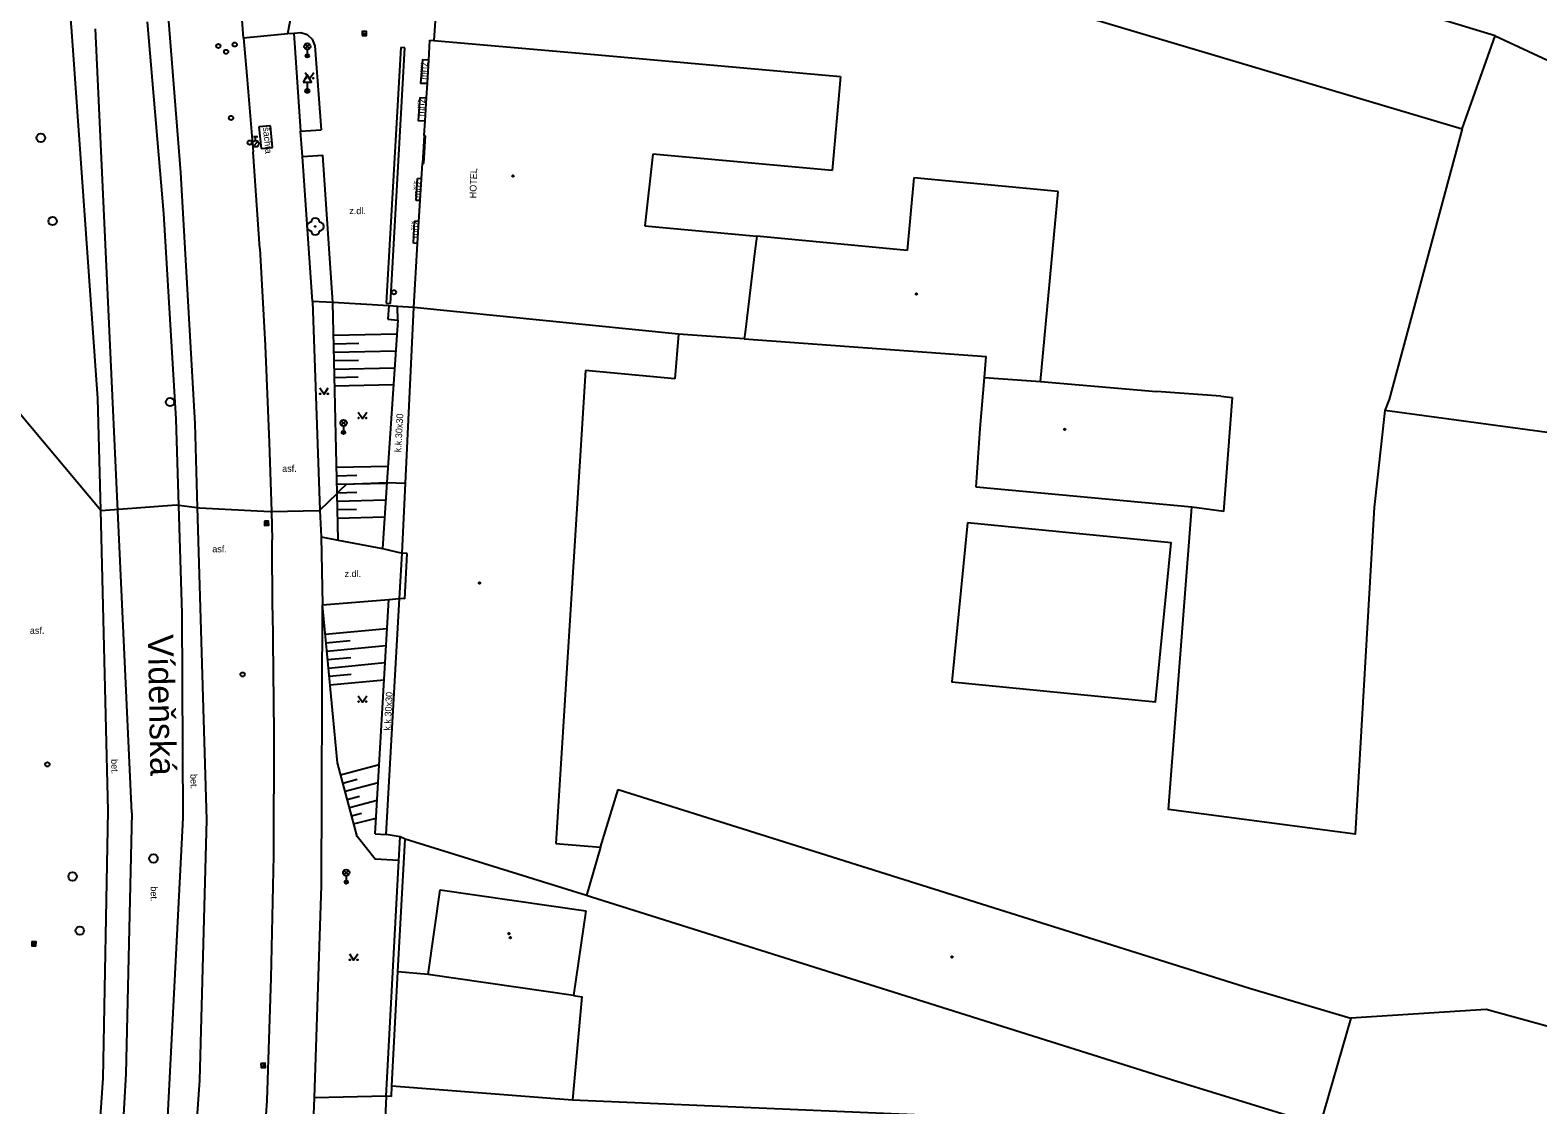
# Model space of a CAD drawing. Extents: x -599770 to -598493, y -1162076 to -1159209.
# Drawn here: x -599208.7 to -599119.5, y -1161707.9 to -1161644.3 of the extents above; entities that cross this region are included whole.
import ezdxf

# ---------------------------------------------------------------- set-up
doc = ezdxf.new("R2010")
doc.units = 0
doc.layers.add('Podklad', color=7, linetype='Continuous')

msp = doc.modelspace()

# ---------------------------------------------------------------- linework, layer by layer
at = {"layer": 'Podklad'}
for p, q in [((-599189.035, -1161644.52), (-599188.785, -1161644.52)), ((-599192.413, -1161645.41), (-599192.148, -1161645.145)), ((-599192.413, -1161645.145), (-599192.148, -1161645.41)), ((-599192.28, -1161645.465), (-599192.28, -1161645.84)), ((-599192.28, -1161647.401), (-599192.28, -1161647.91)), ((-599192.405, -1161647.91), (-599192.155, -1161647.91)), ((-599195.469, -1161651.176), (-599195.204, -1161650.911)), ((-599195.465, -1161650.602), (-599195.215, -1161650.602)), ((-599195.34, -1161650.852), (-599195.34, -1161650.602)), ((-599190.273, -1161667.68), (-599190.008, -1161667.415)), ((-599190.273, -1161667.415), (-599190.008, -1161667.68)), ((-599190.14, -1161667.735), (-599190.14, -1161668.11)), ((-599194.695, -1161673.355), (-599194.685, -1161673.605)), ((-599190.113, -1161694.27), (-599189.848, -1161694.005)), ((-599190.113, -1161694.005), (-599189.848, -1161694.27)), ((-599189.98, -1161694.325), (-599189.98, -1161694.7)), ((-599208.445, -1161698.215), (-599208.455, -1161698.465)), ((-599194.895, -1161705.415), (-599194.885, -1161705.665))]:
    msp.add_line(p, q, dxfattribs=at)
for points in [[(-599206.2, -1161644.39), (-599207.378, -1161630.142), (-599207.63, -1161627.1), (-599207.39, -1161627.08), (-599207.41, -1161626.82), (-599207.47, -1161626.19), (-599208.16, -1161618.96)], [(-599122.04, -1161644.65), (-599126.65, -1161643.26), (-599138.02, -1161639.96), (-599156.91, -1161636.16), (-599171.54, -1161634.28), (-599178.8, -1161634.06)], [(-599201.02, -1161637.05), (-599199.77, -1161652.74), (-599198.94, -1161667.57), (-599198.793, -1161672.546), (-599198.25, -1161691.01)], [(-599196.05, -1161644.77), (-599196.64, -1161636.88)], [(-599193.44, -1161644.52), (-599192.01, -1161637.19)], [(-599184.33, -1161637.83), (-599177.67, -1161638.27), (-599155.14, -1161640.88), (-599124, -1161650.15)], [(-599184.58, -1161641.71), (-599184.8, -1161644.93)], [(-599201.76, -1161643.83), (-599200.78, -1161655.17), (-599200.06, -1161667.33)], [(-599204.06, -1161690.48), (-599204.497, -1161672.698), (-599204.66, -1161666.1), (-599206.2, -1161644.39)], [(-599202.66, -1161690.61), (-599204.81, -1161644.25)], [(-599196.05, -1161644.77), (-599193.44, -1161644.52), (-599193.08, -1161644.49)], [(-599196.05, -1161644.77), (-599195.85, -1161647.02), (-599195.49, -1161651.51)], [(-599193.08, -1161644.49), (-599192.67, -1161644.45), (-599192.29, -1161644.58), (-599191.99, -1161644.86), (-599191.84, -1161645.24)], [(-599193.08, -1161644.49), (-599192.68, -1161650.3)], [(-599124, -1161650.15), (-599122.04, -1161644.65)], [(-599122.04, -1161644.65), (-599056.56, -1161675.08)], [(-599191.84, -1161645.24), (-599191.47, -1161650.22)], [(-599186.76, -1161645.34), (-599187.62, -1161660.46)], [(-599187.37, -1161660.49), (-599186.51, -1161645.37)], [(-599186.51, -1161645.37), (-599186.76, -1161645.34)], [(-599185.37, -1161650.55), (-599185.32, -1161649.68), (-599185.23, -1161648.32), (-599185.18, -1161647.46), (-599185.1, -1161646.1), (-599185.03, -1161644.91)], [(-599185.03, -1161644.91), (-599184.8, -1161644.93), (-599175.96, -1161645.71), (-599160.76, -1161647.06)], [(-599185.1, -1161646.1), (-599185.47, -1161646.08), (-599185.58, -1161647.45), (-599185.18, -1161647.46)], [(-599192.4, -1161646.815), (-599192.15, -1161647.19), (-599191.9, -1161646.815)], [(-599160.76, -1161647.06), (-599161.24, -1161652.61)], [(-599185.63, -1161648.3), (-599185.73, -1161649.67), (-599185.32, -1161649.68)], [(-599185.63, -1161648.3), (-599185.23, -1161648.32)], [(-599194.46, -1161649.98), (-599195.14, -1161650.04)], [(-599195.14, -1161650.04), (-599195.01, -1161651.31)], [(-599194.33, -1161651.25), (-599194.46, -1161649.98)], [(-599192.68, -1161650.3), (-599191.47, -1161650.22)], [(-599192.57, -1161651.8), (-599192.68, -1161650.3)], [(-599185.37, -1161650.55), (-599185.47, -1161652.2)], [(-599185.4, -1161652.2), (-599185.3, -1161650.56)], [(-599185.4, -1161652.2), (-599185.3, -1161650.56)], [(-599185.3, -1161650.56), (-599185.37, -1161650.55)], [(-599124, -1161650.15), (-599128.3, -1161666.16), (-599128.57, -1161666.81)], [(-599195.09, -1161657.24), (-599195.49, -1161651.51)], [(-599195.01, -1161651.31), (-599194.33, -1161651.25)], [(-599192.57, -1161651.8), (-599191.37, -1161651.72)], [(-599191.98, -1161660.37), (-599192.57, -1161651.8)], [(-599190.78, -1161660.42), (-599191.37, -1161651.72)], [(-599171.85, -1161651.66), (-599172.33, -1161655.89)], [(-599161.24, -1161652.61), (-599171.85, -1161651.66)], [(-599185.99, -1161660.72), (-599185.76, -1161656.93), (-599185.68, -1161655.63), (-599185.6, -1161654.4), (-599185.52, -1161653.11), (-599185.47, -1161652.2)], [(-599185.4, -1161652.2), (-599185.47, -1161652.2)], [(-599185.85, -1161654.39), (-599185.77, -1161653.1)], [(-599185.52, -1161653.11), (-599185.77, -1161653.1)], [(-599156.41, -1161653.06), (-599156.81, -1161657.34)], [(-599147.88, -1161653.86), (-599156.41, -1161653.06)], [(-599185.6, -1161654.4), (-599185.85, -1161654.39)], [(-599148.93, -1161665.09), (-599147.88, -1161653.86)], [(-599186, -1161656.92), (-599185.95, -1161655.61)], [(-599185.68, -1161655.63), (-599185.95, -1161655.61)], [(-599172.33, -1161655.89), (-599165.7, -1161656.51)], [(-599195.09, -1161657.24), (-599194.77, -1161662.97), (-599194.53, -1161668.71), (-599194.4, -1161672.79)], [(-599185.76, -1161656.93), (-599186, -1161656.92)], [(-599165.7, -1161656.51), (-599165.81, -1161657.38)], [(-599156.81, -1161657.34), (-599165.7, -1161656.51)], [(-599165.81, -1161657.38), (-599166.39, -1161662.18)], [(-599191.98, -1161660.37), (-599191.535, -1161672.714), (-599191.46, -1161674.28), (-599191.39, -1161678.31)], [(-599190.78, -1161660.42), (-599191.98, -1161660.37)], [(-599185.99, -1161660.72), (-599186.95, -1161660.66), (-599187.46, -1161660.63), (-599190.78, -1161660.42)], [(-599190.52, -1161671.72), (-599190.78, -1161660.42)], [(-599187.62, -1161660.46), (-599187.37, -1161660.49)], [(-599187.46, -1161660.63), (-599187.51, -1161661.41)], [(-599186.93, -1161661.47), (-599186.95, -1161660.66)], [(-599186.68, -1161675.25), (-599186.48, -1161671.1), (-599185.99, -1161660.72)], [(-599170.34, -1161662.3), (-599185.99, -1161660.72)], [(-599187.51, -1161661.41), (-599186.93, -1161661.47), (-599187.58, -1161671.07)], [(-599190.74, -1161662.36), (-599186.98, -1161662.28)], [(-599170.34, -1161662.3), (-599170.54, -1161664.93)], [(-599166.44, -1161662.58), (-599170.34, -1161662.3)], [(-599166.39, -1161662.18), (-599166.44, -1161662.58)], [(-599166.44, -1161662.58), (-599152.14, -1161663.61)], [(-599190.72, -1161662.86), (-599189.24, -1161662.83)], [(-599190.71, -1161663.36), (-599187.05, -1161663.28)], [(-599190.7, -1161663.86), (-599189.26, -1161663.83)], [(-599190.69, -1161664.36), (-599187.12, -1161664.28)], [(-599152.24, -1161664.86), (-599152.14, -1161663.61)], [(-599190.68, -1161664.86), (-599189.27, -1161664.83)], [(-599190.67, -1161665.36), (-599187.19, -1161665.28)], [(-599175.84, -1161664.45), (-599177.59, -1161692.42)], [(-599170.54, -1161664.93), (-599175.84, -1161664.45)], [(-599152.49, -1161667.88), (-599152.24, -1161664.86)], [(-599152.24, -1161664.86), (-599148.93, -1161665.09)], [(-599148.93, -1161665.09), (-599142.07, -1161665.68)], [(-599210.068, -1161666.039), (-599204.497, -1161672.698), (-599204.471, -1161672.73), (-599200.04, -1161672.394), (-599198.793, -1161672.546), (-599198.661, -1161672.562)], [(-599191.54, -1161665.475), (-599191.29, -1161665.85), (-599191.04, -1161665.475)], [(-599138.27, -1161665.96), (-599142.07, -1161665.68)], [(-599138.27, -1161665.96), (-599137.57, -1161666.04)], [(-599138.09, -1161672.79), (-599137.57, -1161666.04)], [(-599189.27, -1161666.905), (-599189.02, -1161667.28), (-599188.77, -1161666.905)], [(-599128.57, -1161666.81), (-599129.19, -1161672.54)], [(-599052.52, -1161695.04), (-599080.15, -1161685.08), (-599094.96, -1161677.01), (-599107.79, -1161672.38), (-599110.97, -1161669.2), (-599128.57, -1161666.81)], [(-599200.06, -1161667.33), (-599199.7, -1161678.81), (-599199.65, -1161690.89)], [(-599152.73, -1161671.34), (-599152.49, -1161667.88)], [(-599190.56, -1161670.17), (-599187.51, -1161670.1)], [(-599190.55, -1161670.67), (-599189.35, -1161670.64)], [(-599190.54, -1161671.17), (-599187.58, -1161671.1)], [(-599190.52, -1161671.72), (-599190.348, -1161671.55), (-599189.966, -1161671.175), (-599187.58, -1161671.07), (-599186.48, -1161671.1)], [(-599187.58, -1161671.07), (-599187.84, -1161674.98)], [(-599139.98, -1161672.52), (-599152.73, -1161671.34)], [(-599191.535, -1161672.714), (-599190.52, -1161671.72)], [(-599190.53, -1161671.67), (-599189.36, -1161671.64)], [(-599190.46, -1161674.47), (-599190.52, -1161671.72)], [(-599190.51, -1161672.17), (-599187.65, -1161672.1)], [(-599198.661, -1161672.562), (-599194.483, -1161672.79), (-599194.4, -1161672.79)], [(-599194.4, -1161672.79), (-599191.575, -1161672.715), (-599191.535, -1161672.714)], [(-599194.4, -1161672.79), (-599194.35, -1161674.45)], [(-599190.5, -1161672.67), (-599189.37, -1161672.64)], [(-599190.49, -1161673.17), (-599187.71, -1161673.1)], [(-599129.19, -1161672.54), (-599130.31, -1161691.86), (-599141.35, -1161690.4), (-599139.98, -1161672.52)], [(-599138.09, -1161672.79), (-599139.98, -1161672.52)], [(-599153.25, -1161673.45), (-599154.17, -1161682.85), (-599142.13, -1161684.03), (-599141.2, -1161674.64), (-599153.25, -1161673.45)], [(-599194.34, -1161678.61), (-599194.35, -1161674.45)], [(-599191.46, -1161674.28), (-599190.46, -1161674.47), (-599187.84, -1161674.98), (-599186.68, -1161675.25)], [(-599186.82, -1161677.93), (-599186.68, -1161675.25)], [(-599186.38, -1161675.26), (-599186.68, -1161675.25)], [(-599186.52, -1161677.95), (-599186.38, -1161675.26)], [(-599194.34, -1161678.61), (-599194.26, -1161685.86), (-599194.29, -1161693.12), (-599194.43, -1161700.37), (-599194.68, -1161707.62)], [(-599191.86, -1161707.46), (-599191.44, -1161694.9), (-599191.39, -1161678.31)], [(-599191.39, -1161678.31), (-599187.47, -1161677.98), (-599186.82, -1161677.93)], [(-599190.5, -1161687.64), (-599191.39, -1161678.31)], [(-599188.26, -1161691.84), (-599187.47, -1161677.98)], [(-599186.79, -1161692.03), (-599187.61, -1161691.88), (-599186.82, -1161677.93)], [(-599186.52, -1161677.95), (-599186.82, -1161677.93)], [(-599191.22, -1161680.04), (-599187.57, -1161679.7)], [(-599191.18, -1161680.54), (-599189.75, -1161680.41)], [(-599191.13, -1161681.04), (-599187.63, -1161680.71)], [(-599191.08, -1161681.54), (-599189.71, -1161681.41)], [(-599191.03, -1161682.04), (-599187.69, -1161681.72)], [(-599190.99, -1161682.53), (-599189.68, -1161682.41)], [(-599190.94, -1161683.03), (-599187.74, -1161682.73)], [(-599189.27, -1161683.675), (-599189.02, -1161684.05), (-599188.77, -1161683.675)], [(-599189.34, -1161692), (-599190.5, -1161687.64)], [(-599190.31, -1161688.36), (-599188.03, -1161687.75)], [(-599190.18, -1161688.84), (-599189.33, -1161688.62)], [(-599190.05, -1161689.33), (-599188.09, -1161688.81)], [(-599174.94, -1161692.63), (-599173.89, -1161689.23)], [(-599173.89, -1161689.23), (-599136.56, -1161700.98)], [(-599189.92, -1161689.81), (-599189.2, -1161689.62)], [(-599189.79, -1161690.29), (-599188.15, -1161689.86)], [(-599208.25, -1161748.9), (-599205.72, -1161726.13), (-599204.36, -1161706.29), (-599204.06, -1161690.48)], [(-599199.65, -1161690.89), (-599201.14, -1161720.13), (-599204.26, -1161749.68)], [(-599202.66, -1161690.61), (-599203.02, -1161706.04), (-599203.8, -1161719.92)], [(-599198.25, -1161691.01), (-599198.65, -1161706.41), (-599200.08, -1161726.7), (-599202.87, -1161749.88)], [(-599189.67, -1161690.78), (-599189.07, -1161690.62)], [(-599189.54, -1161691.26), (-599188.21, -1161690.91)], [(-599186.87, -1161693.43), (-599188.26, -1161693.35), (-599189.34, -1161692)], [(-599188.26, -1161691.84), (-599187.61, -1161691.88)], [(-599187.61, -1161707.36), (-599186.87, -1161693.43), (-599186.79, -1161692.03)], [(-599186.5, -1161692.16), (-599186.79, -1161692.03)], [(-599187.31, -1161707.38), (-599187.28, -1161706.75), (-599186.92, -1161700.01), (-599186.5, -1161692.16)], [(-599175.78, -1161695.49), (-599186.5, -1161692.16)], [(-599177.59, -1161692.42), (-599174.94, -1161692.63)], [(-599174.94, -1161692.63), (-599175.78, -1161695.49)], [(-599185.14, -1161700.17), (-599184.43, -1161695.16)], [(-599184.43, -1161695.16), (-599175.82, -1161696.39)], [(-599175.48, -1161695.58), (-599175.78, -1161695.49)], [(-599140.8, -1161706.51), (-599175.48, -1161695.58)], [(-599175.82, -1161696.39), (-599176.54, -1161701.4)], [(-599189.79, -1161698.945), (-599189.54, -1161699.32), (-599189.29, -1161698.945)], [(-599185.14, -1161700.17), (-599186.92, -1161700.01)], [(-599176.54, -1161701.4), (-599185.14, -1161700.17)], [(-599176.54, -1161701.4), (-599176.04, -1161701.48), (-599176.6, -1161707.57)], [(-599136.56, -1161700.98), (-599130.58, -1161702.75)], [(-599187.28, -1161706.75), (-599176.6, -1161707.57), (-599150.86, -1161708.67), (-599145.1, -1161709.27), (-599139.09, -1161710.79), (-599133.76, -1161712.74), (-599134.09, -1161714.52), (-599130.62, -1161714.94), (-599125.97, -1161714.69), (-599122.16, -1161713.59), (-599117.67, -1161711.13), (-599116.14, -1161708.76), (-599116.14, -1161705.71), (-599118.85, -1161703.26), (-599122.58, -1161702.24), (-599130.58, -1161702.75)], [(-599130.58, -1161702.75), (-599132.41, -1161709.1)], [(-599132.41, -1161709.1), (-599140.8, -1161706.51)], [(-599194.68, -1161707.62), (-599195.02, -1161712.81), (-599195.38, -1161717.99)], [(-599192.07, -1161712.89), (-599191.86, -1161707.46)], [(-599187.61, -1161707.36), (-599191.86, -1161707.46)], [(-599187.61, -1161707.36), (-599187.78, -1161710.84)], [(-599187.31, -1161707.38), (-599187.61, -1161707.36)]]:
    msp.add_lwpolyline(points, dxfattribs=at)
for points in [[(-599189.035, -1161644.645), (-599188.785, -1161644.645), (-599188.785, -1161644.395), (-599189.035, -1161644.395)], [(-599192.53, -1161647.401), (-599192.03, -1161647.401), (-599192.28, -1161646.968)], [(-599194.82, -1161673.361), (-599194.809, -1161673.61), (-599194.56, -1161673.599), (-599194.571, -1161673.35)], [(-599208.569, -1161698.21), (-599208.58, -1161698.459), (-599208.331, -1161698.47), (-599208.32, -1161698.221)], [(-599195.02, -1161705.421), (-599195.009, -1161705.67), (-599194.76, -1161705.659), (-599194.771, -1161705.41)]]:
    msp.add_lwpolyline(points, close=True, dxfattribs=at)
for centre, radius in [((-599197.54, -1161645.26), 0.125), ((-599197.08, -1161645.6), 0.125), ((-599196.57, -1161645.17), 0.125), ((-599192.28, -1161645.277), 0.188), ((-599192.28, -1161645.84), 0.1), ((-599192.28, -1161645.84), 0.0723), ((-599192.28, -1161645.84), 0.0438), ((-599192.375, -1161647.165), 0.025), ((-599191.925, -1161647.165), 0.025), ((-599192.28, -1161647.91), 0.125), ((-599192.28, -1161647.91), 0.1), ((-599192.28, -1161647.91), 0.075), ((-599192.28, -1161647.91), 0.05), ((-599192.28, -1161647.91), 0.025), ((-599196.79, -1161649.51), 0.125), ((-599208.04, -1161650.69), 0.25), ((-599195.69, -1161650.97), 0.125), ((-599195.34, -1161651.04), 0.188), ((-599180.12, -1161652.94), 0.045), ((-599180.12, -1161652.94), 0.0199), ((-599207.34, -1161655.61), 0.25), ((-599191.81, -1161655.93), 0.025), ((-599187.16, -1161659.82), 0.125), ((-599156.26, -1161659.92), 0.045), ((-599156.26, -1161659.92), 0.0199), ((-599200.4, -1161666.31), 0.25), ((-599191.515, -1161665.825), 0.025), ((-599191.065, -1161665.825), 0.025), ((-599190.14, -1161667.547), 0.188), ((-599189.245, -1161667.255), 0.025), ((-599188.795, -1161667.255), 0.025), ((-599147.49, -1161667.93), 0.045), ((-599147.49, -1161667.93), 0.0199), ((-599190.14, -1161668.11), 0.1), ((-599190.14, -1161668.11), 0.0723), ((-599190.14, -1161668.11), 0.0438), ((-599182.1, -1161677.01), 0.045), ((-599182.1, -1161677.01), 0.0199), ((-599196.11, -1161682.42), 0.125), ((-599189.245, -1161684.025), 0.025), ((-599188.795, -1161684.025), 0.025), ((-599207.65, -1161687.74), 0.125), ((-599201.38, -1161693.3), 0.25), ((-599206.16, -1161694.37), 0.25), ((-599189.98, -1161694.137), 0.188), ((-599189.98, -1161694.7), 0.1), ((-599189.98, -1161694.7), 0.0723), ((-599189.98, -1161694.7), 0.0438), ((-599205.74, -1161697.57), 0.25), ((-599180.36, -1161697.75), 0.045), ((-599180.36, -1161697.75), 0.0199), ((-599180.27, -1161697.98), 0.045), ((-599180.27, -1161697.98), 0.0199), ((-599154.16, -1161699.13), 0.045), ((-599154.16, -1161699.13), 0.0199), ((-599189.765, -1161699.295), 0.025), ((-599189.315, -1161699.295), 0.025)]:
    msp.add_circle(centre, radius, dxfattribs=at)
for centre, start, end in [((-599191.81, -1161655.68), 0, 180), ((-599192.06, -1161655.93), 90, 270), ((-599191.81, -1161656.18), 180, 0), ((-599191.56, -1161655.93), 270, 90)]:
    msp.add_arc(centre, 0.25, start, end, dxfattribs=at)

# ---------------------------------------------------------------- texts
for s, height, rotation, p in [('mříž', 0.4, 87, (-599185.21, -1161647.26)), ('mříž', 0.4, 87, (-599185.37, -1161649.42)), ('šachta', 0.4, 275.57049, (-599194.91, -1161650.07)), ('HOTEL', 0.4, 88.18159, (-599182.29, -1161654.27)), ('mříž', 0.4, 86, (-599185.62, -1161654.25)), ('z.dl.', 0.4, 0.0389, (-599189.8, -1161655.2)), ('mříž', 0.4, 86, (-599185.76, -1161656.63)), ('k.k.30x30', 0.4, 86.75876, (-599186.73, -1161669.29)), ('Vídeňská', 1.5, 271.05, (-599201.71, -1161680.06)), ('k.k.30x30', 0.4, 86.75876, (-599187.36, -1161685.75)), ('bet.', 0.4, 271.40978, (-599203.88, -1161687.43)), ('bet.', 0.4, 271.68612, (-599199.2, -1161688.31)), ('bet.', 0.4, 269.7298, (-599201.54, -1161694.95))]:
    msp.add_text(s, height=height, rotation=rotation, dxfattribs=at).set_placement(p)
for s, p in [('asf.', (-599193.77, -1161670.44)), ('asf.', (-599197.9, -1161675.2)), ('z.dl.', (-599190.08, -1161676.66)), ('asf.', (-599208.69, -1161680.02))]:
    msp.add_text(s, height=0.4, dxfattribs=at).set_placement(p)

doc.saveas('drawing.dxf')
